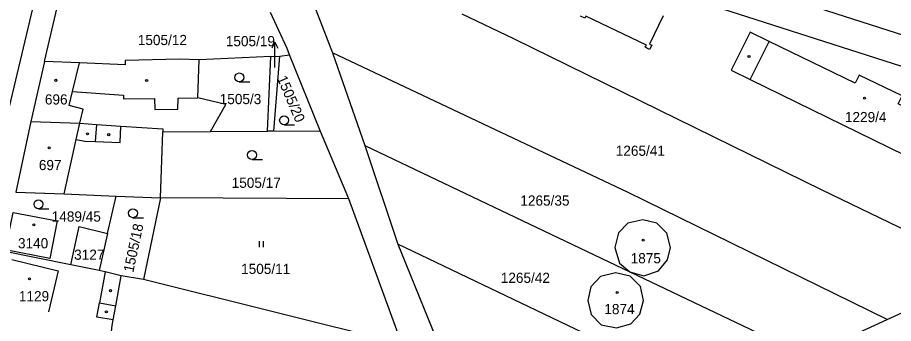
# Model space of a CAD drawing. Extents: x -779302 to -774398, y -1144902 to -1142831.
# Drawn here: x -777316.5 to -777170.1, y -1143997.9 to -1143946.8 of the extents above; entities that cross this region are included whole.
import ezdxf

# ---------------------------------------------------------------- set-up
doc = ezdxf.new("R2010")
doc.units = 0
for name, color, linetype in [('Hranice parcel', 7, 'Continuous'), ('Parcelní čísla', 7, 'Continuous'), ('Pop  PČ popisy', 7, 'Continuous'), ('Vnitřní kresba', 7, 'Continuous'), ('Vrstva 1', 7, 'Continuous'), ('Značky budov', 7, 'Continuous'), ('Značky kultur', 7, 'Continuous')]:
    doc.layers.add(name, color=color, linetype=linetype)

msp = doc.modelspace()

# ---------------------------------------------------------------- linework, layer by layer
at = {"layer": 'Hranice parcel'}
for p, q in [((-777312.04, -1143954.18), (-777309.73, -1143944.43)), ((-777266.65, -1143945.51), (-777263.88, -1143952.69)), ((-777263.88, -1143952.69), (-777258.48, -1143968.19)), ((-777312.04, -1143954.18), (-777314.28, -1143964.19)), ((-777274.18, -1143953.33), (-777286.17, -1143953.86)), ((-777274.76, -1143965.81), (-777274.18, -1143953.33)), ((-777274.18, -1143953.33), (-777272.69, -1143953.26)), ((-777273.69, -1143965.81), (-777272.69, -1143953.26)), ((-777272.69, -1143953.26), (-777271.08, -1143953.07)), ((-777265.9, -1143965.83), (-777271.08, -1143953.07)), ((-777314.28, -1143964.19), (-777316.81, -1143975.99)), ((-777292.6, -1143976.92), (-777292.26, -1143965.88)), ((-777292.26, -1143965.88), (-777284.26, -1143965.84)), ((-777284.26, -1143965.84), (-777274.76, -1143965.81)), ((-777273.69, -1143965.81), (-777274.76, -1143965.81)), ((-777265.9, -1143965.83), (-777273.69, -1143965.81)), ((-777261.12, -1143977.11), (-777265.9, -1143965.83)), ((-777258.48, -1143968.19), (-777252.93, -1143984.66)), ((-777301.46, -1143982.86), (-777300.05, -1143976.62)), ((-777300.05, -1143976.62), (-777292.6, -1143976.92)), ((-777292.6, -1143976.92), (-777295.44, -1143990.58)), ((-777261.12, -1143977.11), (-777292.6, -1143976.92)), ((-777252.26, -1144001.3), (-777261.12, -1143977.11)), ((-777301.46, -1143982.86), (-777302.87, -1143989.08)), ((-777176.95, -1144020.96), (-777252.93, -1143984.66)), ((-777307.63, -1143988.11), (-777318.94, -1143985.81)), ((-777302.87, -1143989.08), (-777307.63, -1143988.11)), ((-777295.44, -1143990.58), (-777299.22, -1143989.94)), ((-777252.26, -1144001.3), (-777295.44, -1143990.58)), ((-777184.6, -1144003.38), (-777171.18, -1143997.24))]:
    msp.add_line(p, q, dxfattribs=at)
for points in [[(-777294.6, -1143849.93), (-777307.3, -1143865.67), (-777309.05, -1143868.8), (-777311.09, -1143883.18), (-777313.96, -1143945.06), (-777339.24, -1144051.23), (-777343.7, -1144063.85), (-777354.92, -1144095.57), (-777359.4, -1144105.13), (-777377.33, -1144140.81), (-777384.39, -1144152.73), (-777399.7, -1144183.35)], [(-777271.08, -1143953.07), (-777271.45, -1143951.98), (-777274.26, -1143945.97)], [(-777242.24, -1143946.21), (-777233.61, -1143950.34), (-777182.11, -1143975.59), (-777151.49, -1143990.35)], [(-777208.63, -1143946.55), (-777210.88, -1143951.24), (-777210.52, -1143951.41), (-777210.87, -1143952.13), (-777211.59, -1143951.78), (-777211.42, -1143951.42), (-777221.51, -1143946.58), (-777221.68, -1143946.94), (-777222.4, -1143946.6)], [(-777176.5, -1143957.76), (-777190.89, -1143950.8), (-777194.08, -1143949.25), (-777197.24, -1143955.62), (-777194.04, -1143957.18), (-777157.99, -1143974.82), (-777154.93, -1143968.2), (-777169.31, -1143961.24), (-777168.67, -1143959.91), (-777175.86, -1143956.43), (-777176.5, -1143957.76)], [(-777171.18, -1143997.24), (-777214.44, -1143976.01), (-777263.88, -1143952.69)], [(-777286.17, -1143953.86), (-777289.46, -1143953.75), (-777298.53, -1143953.99), (-777298.52, -1143954.72), (-777306.18, -1143954.38), (-777312.04, -1143954.18)], [(-777284.26, -1143965.84), (-777281.7, -1143961.34), (-777286.39, -1143960.23), (-777286.17, -1143953.86)], [(-777314.28, -1143964.19), (-777306.13, -1143964.46), (-777303.32, -1143964.66), (-777299.23, -1143964.94), (-777292.24, -1143965.43), (-777292.26, -1143965.88)], [(-777258.48, -1143968.19), (-777214.18, -1143989.29), (-777184.6, -1144003.38)], [(-777316.81, -1143975.99), (-777308.74, -1143976.27), (-777300.05, -1143976.62)], [(-777317.28, -1143979.37), (-777309.91, -1143980.75), (-777311.11, -1143987.03), (-777318.52, -1143985.61), (-777317.28, -1143979.37)], [(-777211.83, -1143989.97), (-777209.4, -1143989.12), (-777207.86, -1143987.26), (-777207.36, -1143985.24), (-777207.97, -1143982.81), (-777209.69, -1143981.14), (-777212.01, -1143980.59), (-777214.5, -1143981.16), (-777216.09, -1143982.78), (-777216.66, -1143985.24), (-777215.92, -1143987.82), (-777214.18, -1143989.29), (-777211.83, -1143989.97)], [(-777307.63, -1143988.11), (-777306.2, -1143981.69), (-777301.46, -1143982.86)], [(-777252.93, -1143984.66), (-777239.41, -1144017.93), (-777238.44, -1144018.91)], [(-777299.22, -1143989.94), (-777301.9, -1143989.31), (-777302.87, -1143989.08)], [(-777301.08, -1144001.76), (-777300.69, -1143998.22), (-777300.53, -1143997.32), (-777300.11, -1143994.95), (-777299.22, -1143989.94)], [(-777221.22, -1143994.09), (-777220.62, -1143996.4), (-777218.96, -1143998.16), (-777216.39, -1143998.63), (-777214.02, -1143997.96), (-777212.48, -1143996.38), (-777211.92, -1143994.09), (-777212.38, -1143991.73), (-777214.14, -1143989.99), (-777216.57, -1143989.44), (-777219.09, -1143990.07), (-777220.72, -1143991.8), (-777221.22, -1143994.09)], [(-777171.18, -1143997.24), (-777168.61, -1143996.07), (-777167.13, -1143999.23)]]:
    msp.add_lwpolyline(points, dxfattribs=at)
at = {"layer": 'Pop  PČ popisy'}
for p, q in [((-777273.5, -1143950.91), (-777274, -1143951.91)), ((-777273.5, -1143953.91), (-777273.5, -1143950.91)), ((-777273.5, -1143950.91), (-777273, -1143951.91)), ((-777273.5, -1143955.17), (-777273.5, -1143953.91))]:
    msp.add_line(p, q, dxfattribs=at)
at = {"layer": 'Vnitřní kresba'}
for p, q in [((-777194.04, -1143957.18), (-777190.89, -1143950.8)), ((-777307.32, -1143959.16), (-777306.18, -1143954.38)), ((-777307.9, -1143961.52), (-777307.32, -1143959.16)), ((-777307.32, -1143959.16), (-777298.83, -1143959.77)), ((-777298.83, -1143959.77), (-777298.81, -1143960.42)), ((-777305.55, -1143962.1), (-777307.9, -1143961.52)), ((-777298.81, -1143960.42), (-777293.64, -1143960.34)), ((-777293.64, -1143960.34), (-777293.58, -1143962.2)), ((-777289.73, -1143962.14), (-777289.65, -1143960.28)), ((-777289.65, -1143960.28), (-777286.39, -1143960.23)), ((-777306.13, -1143964.46), (-777305.55, -1143962.1)), ((-777293.58, -1143962.2), (-777289.73, -1143962.14)), ((-777306.74, -1143967.19), (-777306.13, -1143964.46)), ((-777303.32, -1143964.66), (-777303.54, -1143967.53)), ((-777299.34, -1143967.71), (-777299.23, -1143964.94)), ((-777308.74, -1143976.27), (-777306.74, -1143967.19)), ((-777306.74, -1143967.19), (-777305.28, -1143967.45)), ((-777305.28, -1143967.45), (-777303.54, -1143967.53)), ((-777303.54, -1143967.53), (-777299.34, -1143967.71)), ((-777317.45, -1143987.24), (-777309.72, -1143989.14)), ((-777309.72, -1143989.14), (-777311.35, -1143995.99)), ((-777301.9, -1143989.31), (-777302.83, -1143994.47)), ((-777303.25, -1143996.84), (-777302.83, -1143994.47)), ((-777302.83, -1143994.47), (-777300.11, -1143994.95)), ((-777300.53, -1143997.32), (-777303.25, -1143996.84))]:
    msp.add_line(p, q, dxfattribs=at)
at = {"layer": 'Vrstva 1'}
for points in [[(-776606.88, -1143822.95), (-777806.9, -1143438.86), (-777897.43, -1143721.71), (-776697.42, -1144105.81)], [(-776700.65, -1144099.52), (-777891.15, -1143718.47), (-777803.66, -1143445.14), (-776613.17, -1143826.19)]]:
    msp.add_lwpolyline(points, close=True, dxfattribs=at)
at = {"layer": 'Značky budov'}
for centre in [(-777194.26, -1143953.31), (-777310.13, -1143957.3), (-777294.94, -1143957.34), (-777174.96, -1143960.29), (-777304.83, -1143966.24), (-777301.28, -1143966.38), (-777311.24, -1143968.58), (-777313.81, -1143981.44), (-777211.96, -1143984.01), (-777314.52, -1143990.44), (-777300.99, -1143992.43), (-777216.29, -1143992.74), (-777301.68, -1143995.97)]:
    msp.add_circle(centre, 0.175, dxfattribs=at)
at = {"layer": 'Značky kultur'}
for p, q in [((-777279.46, -1143957.58), (-777277.71, -1143957.58)), ((-777271.96, -1143964.73), (-777270.21, -1143964.73)), ((-777277.33, -1143970.52), (-777275.58, -1143970.52)), ((-777313.02, -1143978.76), (-777311.27, -1143978.76)), ((-777297.24, -1143980.24), (-777295.49, -1143980.24)), ((-777276.1, -1143985.16), (-777276.1, -1143984.16)), ((-777275.43, -1143985.16), (-777275.43, -1143984.16))]:
    msp.add_line(p, q, dxfattribs=at)
for centre in [(-777279.46, -1143956.83), (-777271.96, -1143963.98), (-777277.33, -1143969.77), (-777313.02, -1143978.01), (-777297.24, -1143979.49)]:
    msp.add_circle(centre, 0.75, dxfattribs=at)

# ---------------------------------------------------------------- texts
at = {"layer": 'Parcelní čísla'}
for s, p in [('1505/12', (-777296.42, -1143951.42)), ('1505/19', (-777281.71, -1143951.61)), ('696', (-777311.95, -1143961.34)), ('1505/3', (-777282.73, -1143961.28)), ('1229/4', (-777178.23, -1143964.29)), ('1265/41', (-777216.53, -1143969.91)), ('697', (-777312.96, -1143972.3)), ('1505/17', (-777280.73, -1143975.26)), ('1265/35', (-777232.48, -1143978.23)), ('1489/45', (-777310.81, -1143980.89)), ('3140', (-777316.45, -1143985.36)), ('3127', (-777307.06, -1143987.27)), ('1875', (-777214.04, -1143987.86)), ('1505/11', (-777279.15, -1143989.64)), ('1265/42', (-777235.75, -1143991.13)), ('1129', (-777316.3, -1143994.2)), ('1874', (-777218.44, -1143996.35))]:
    msp.add_text(s, height=1.7, dxfattribs=at).set_placement(p)
for s, rotation, p in [('1505/20', 293, (-777273.18, -1143956.94)), ('1505/18', 78, (-777297.18, -1143989.48))]:
    msp.add_text(s, height=1.7, rotation=rotation, dxfattribs=at).set_placement(p)

doc.saveas('drawing.dxf')
